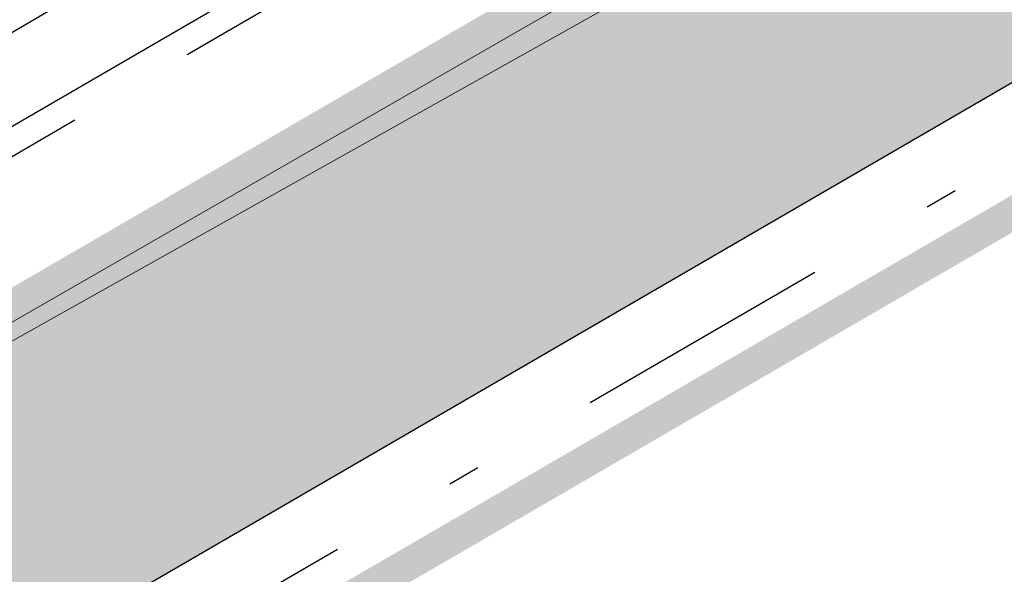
# Model space of a CAD drawing. Header units: metres. Extents: x 163628 to 167855, y 402678 to 405435.
# Tile 382 of 656: x 167372.28 to 167375.32, y 404847.57 to 404849.28. Entities that reach past the tile are written whole.
import ezdxf

# ---------------------------------------------------------------- set-up
doc = ezdxf.new("R2010")
doc.units = ezdxf.units.M
for name, pattern in [('X-CA190022.004-UO-DWM_Snelfietsroute$0$VH-GELEIDEBAND_50X200', [8, 4, -2, 0, -2]), ('X-CA190022.004-UO-DWM_Snelfietsroute$0$VH-OPSLUITBAND_80X200', [14, 8, -2, 2, -2]), ('X-CA190022.004-UO-DWM_Snelfietsroute$0$XX-HIDDEN', [4, 2, -2])]:
    doc.linetypes.add(name, pattern=pattern)
for name, color, linetype, lineweight in [('X-CA190022.004-UO-BGT_Ondergrond$0$GE_316_WGDFietspad_Vlak_GEM', 253, 'Continuous', 9), ('X-CA190022.004-UO-BGT_Ondergrond$0$GE_367_OWGBerm_groenvoorziening_grasenk_GEM', 253, 'Continuous', 9), ('X-CA190022.004-UO-DTM inmeting$0$B-WE-VH-VERHARDING_ASFALT-G', 246, 'Continuous', 0), ('X-CA190022.004-UO-DWM_Snelfietsroute$0$N-WE-GW-WATERGANG_GREPPEL_BODEM-G', 125, 'Continuous', 25), ('X-CA190022.004-UO-DWM_Snelfietsroute$0$N-WE-VH-KANTOPSLUITING_ACHTERKANTBAND-G', 125, 'Continuous', 25), ('X-CA190022.004-UO-DWM_Snelfietsroute$0$N-WE-VH-KANTOPSLUITING_GELEIDEBAND_50X200-G', 125, 'X-CA190022.004-UO-DWM_Snelfietsroute$0$VH-GELEIDEBAND_50X200', 25), ('X-CA190022.004-UO-DWM_Snelfietsroute$0$N-WE-VH-KANTOPSLUITING_OPSLUITBAND_80X200-G', 125, 'X-CA190022.004-UO-DWM_Snelfietsroute$0$VH-OPSLUITBAND_80X200', 25), ('X-CA190022.004-UO-DWM_Snelfietsroute$0$N-WE-VW-MARKERING_LANGS_STREEP_DOORGETROKKEN_010-G', 125, 'Continuous', 25)]:
    doc.layers.add(name, color=color, linetype=linetype, lineweight=lineweight)
doc.layers.add('X-CA190022.004-UO-KL_Wenstracé_v0.3$0$N-WE-KL-TRACE_WENSTRACE-G 1.0m', color=74, linetype='Continuous', lineweight=35, transparency=0.6)

msp = doc.modelspace()

# ---------------------------------------------------------------- linework, layer by layer
at = {"layer": 'X-CA190022.004-UO-BGT_Ondergrond$0$GE_316_WGDFietspad_Vlak_GEM', "flags": 128}
msp.add_lwpolyline([(167368.981, 404846.466), (167381.557, 404853.698), (167382.306, 404854.129), (167386.437, 404856.505), (167387.316, 404857.01), (167388.203, 404857.52), (167398.04, 404863.177)], dxfattribs=at)
at = {"layer": 'X-CA190022.004-UO-BGT_Ondergrond$0$GE_367_OWGBerm_groenvoorziening_grasenk_GEM', "flags": 128}
msp.add_lwpolyline([(167381.557, 404853.698), (167368.981, 404846.466), (167368.252, 404847.792), (167380.788, 404854.987), (167381.557, 404853.698)], dxfattribs=at)
at = {"layer": 'X-CA190022.004-UO-DTM inmeting$0$B-WE-VH-VERHARDING_ASFALT-G'}
msp.add_polyline3d([(167413.376, 404870.576, 9.069), (167409.294, 404868.793, 9.051), (167402.946, 404865.807, 9.04), (167397.19, 404862.576, 9.045), (167392.231, 404859.773, 9.029), (167387.419, 404856.919, 9.034), (167386.497, 404856.528, 9.036), (167382.221, 404854.07, 9.037), (167381.527, 404853.671, 9.03), (167374.765, 404849.697, 9.029), (167368.935, 404846.429, 9.02)], dxfattribs=at)
at = {"layer": 'X-CA190022.004-UO-DWM_Snelfietsroute$0$N-WE-GW-WATERGANG_GREPPEL_BODEM-G', "linetype": 'X-CA190022.004-UO-DWM_Snelfietsroute$0$XX-HIDDEN', "ltscale": 0.2, "flags": 128}
msp.add_lwpolyline([(167368.6192, 404847.1307), (167379.8934, 404853.6742), (167380.4543, 404853.9997)], dxfattribs=at)
at = {"layer": 'X-CA190022.004-UO-DWM_Snelfietsroute$0$N-WE-VH-KANTOPSLUITING_ACHTERKANTBAND-G', "ltscale": 0.2, "flags": 128}
for points in [[(167319.5226, 404816.7296), (167321.4679, 404817.8427), (167322.3338, 404818.3399), (167323.1993, 404818.8378), (167324.0645, 404819.3362), (167324.9294, 404819.8352), (167325.7939, 404820.3348), (167326.6581, 404820.835), (167327.5219, 404821.3358), (167327.7272, 404821.455), (167394.6523, 404860.2976)], [(167368.3425, 404847.6062), (167368.745, 404846.9146), (167381.142, 404854.1097), (167380.7404, 404854.8016)]]:
    msp.add_lwpolyline(points, dxfattribs=at)
at = {"layer": 'X-CA190022.004-UO-DWM_Snelfietsroute$0$N-WE-VH-KANTOPSLUITING_GELEIDEBAND_50X200-G', "ltscale": 0.2, "flags": 128}
msp.add_lwpolyline([(167319.6226, 404816.5564), (167321.5674, 404817.6692), (167322.4334, 404818.1665), (167323.299, 404818.6644), (167324.1643, 404819.1629), (167325.0293, 404819.662), (167325.894, 404820.1617), (167326.7583, 404820.6619), (167327.6222, 404821.1628), (167327.8276, 404821.282), (167394.7527, 404860.1246)], dxfattribs=at)
at = {"layer": 'X-CA190022.004-UO-DWM_Snelfietsroute$0$N-WE-VH-KANTOPSLUITING_OPSLUITBAND_80X200-G', "ltscale": 0.2, "flags": 128}
msp.add_lwpolyline([(167368.2734, 404847.5659), (167368.716, 404846.8053), (167381.2513, 404854.0807), (167380.8096, 404854.8418)], dxfattribs=at)
at = {"layer": 'X-CA190022.004-UO-DWM_Snelfietsroute$0$N-WE-VW-MARKERING_LANGS_STREEP_DOORGETROKKEN_010-G', "const_width": 0.1, "flags": 128}
msp.add_lwpolyline([(167327.9029, 404821.1522), (167394.828, 404859.9949)], dxfattribs=at)
at = {"layer": 'X-CA190022.004-UO-KL_Wenstracé_v0.3$0$N-WE-KL-TRACE_WENSTRACE-G 1.0m', "ltscale": 0.2, "const_width": 1, "flags": 128}
msp.add_lwpolyline([(167369.6499, 404846.3646), (167373.1095, 404848.3725), (167377.4339, 404850.8823), (167381.7583, 404853.3922), (167386.0827, 404855.902), (167387.3651, 404856.6463), (167390.3606, 404858.3849)], dxfattribs=at)

doc.saveas('drawing.dxf')
